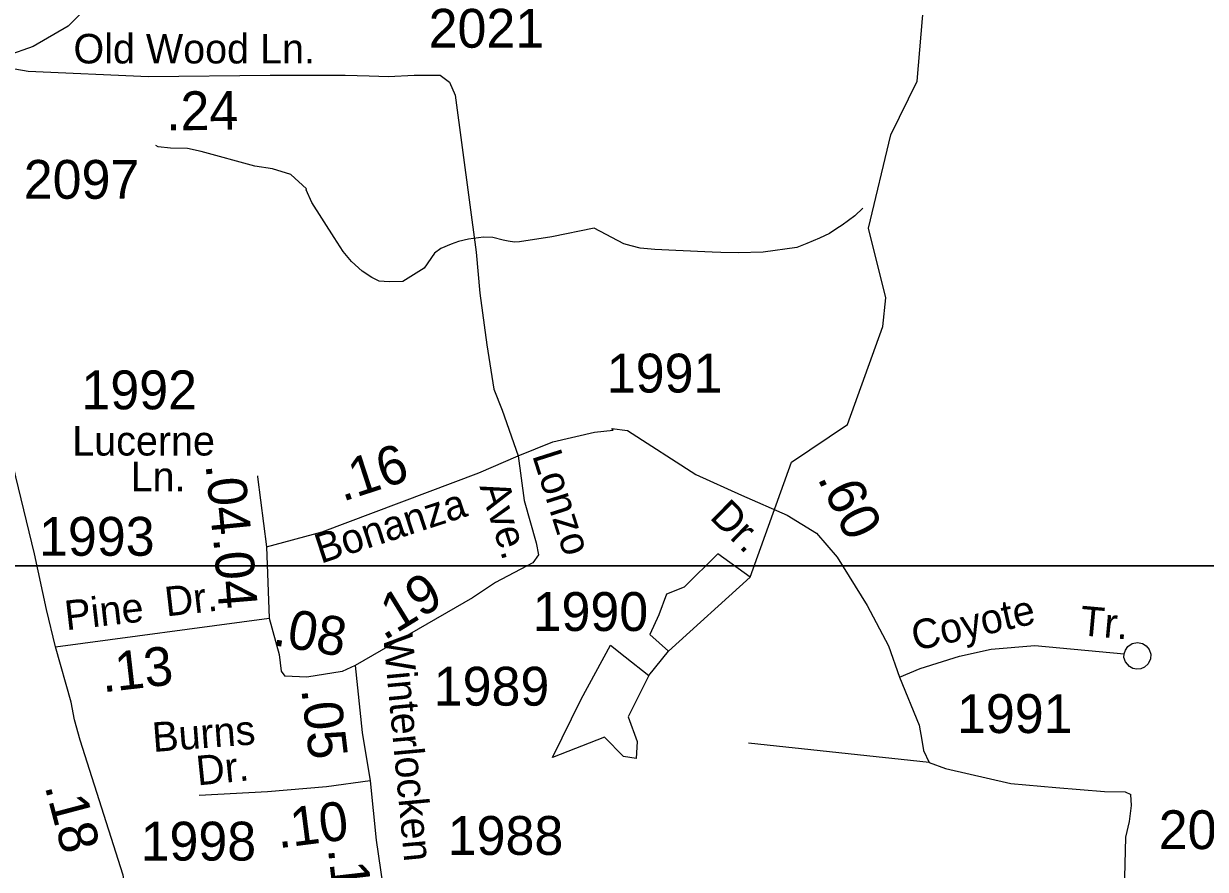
# Model space of a CAD drawing. Extents: x 1473865 to 1648260, y 639067 to 773536.
# Drawn here: x 1554681 to 1558482, y 721140 to 723861 of the extents above; entities that cross this region are included whole.
import ezdxf

# ---------------------------------------------------------------- set-up
doc = ezdxf.new("R2010")
doc.units = 0
for name, color, linetype in [('Exist Hydrographic Creek Single Shore', 7, 'Continuous'), ('Exist Hydrographic Misc Water Feature', 7, 'Continuous'), ('Exist Hydrographic Pond Under 1500 Sq Ft', 7, 'Continuous'), ('Exist Road Non-System Type 51', 7, 'Continuous'), ('Exist Road Non-System Type 51 Label', 7, 'Continuous'), ('Exist Road Primary US Attributed', 7, 'Continuous'), ('Exist Road Primary US Mileage Hundredths English Label', 7, 'Continuous'), ('Exist Road Secondary Mileage Hundredths English Label', 7, 'Continuous'), ('Exist Road Secondary Type 51 Attributed', 7, 'Continuous'), ('Exist Road Secondary Type 51 Label', 7, 'Continuous'), ('Exist Road Secondary Type 51 Number Label', 7, 'Continuous'), ('Map Preparation Inset Cut Line', 7, 'Continuous')]:
    doc.layers.add(name, color=color, linetype=linetype)

msp = doc.modelspace()

# ---------------------------------------------------------------- linework, layer by layer
at = {"layer": 'Exist Hydrographic Creek Single Shore'}
msp.add_lwpolyline([(1557454.1, 722978.4), (1557398.2, 723202.8), (1557470.1, 723503.3), (1557555.1, 723675.6), (1557576.1, 723927.9)], dxfattribs=at)
at = {"layer": 'Exist Hydrographic Misc Water Feature'}
for points in [[(1557380.6, 723267.1), (1557354.1, 723242.2), (1557313.3, 723212.6), (1557297, 723201.5), (1557272.7, 723185.6), (1557240.4, 723170.7), (1557200, 723153.4), (1557167.8, 723140.1), (1557059.3, 723125.9), (1556979.3, 723123.4), (1556923.3, 723124.5), (1556895.2, 723125.1), (1556779.2, 723130.7), (1556711.3, 723134.6), (1556663.5, 723138.8), (1556635.5, 723146), (1556611.6, 723152.2), (1556515.8, 723202.6), (1556380.1, 723174.9), (1556275.7, 723159), (1556259.5, 723157.6), (1556239.6, 723160.5), (1556223.7, 723164.1), (1556189.8, 723173), (1556159.8, 723173.6), (1556111.6, 723167.2), (1556079.6, 723159.6), (1556055.5, 723151.1), (1556023, 723137), (1556002.7, 723121.8), (1555969.6, 723074.1), (1555900.6, 723031.1), (1555856.7, 723030.4), (1555824.7, 723032.7), (1555800.9, 723043.8), (1555769.3, 723064.1), (1555735.9, 723095.2), (1555708.6, 723127.8), (1555679.6, 723172.7), (1555608, 723285.7), (1555590, 723326.3), (1555591, 723329.5), (1555539.9, 723375.7), (1555481.4, 723393.3), (1555424.5, 723402.7), (1555251.4, 723449.6), (1555207.6, 723458.8), (1555153.4, 723459.8), (1555113.6, 723464.8), (1555105.9, 723469)], [(1556692.2, 721763.1), (1556755.5, 721842.3), (1557018.2, 722079.9), (1557150.9, 722449.6), (1557331.1, 722570.6), (1557444.2, 722886.7), (1557454.1, 722978.4)], [(1557018.2, 722079.9), (1556913.5, 722155), (1556805.9, 722047.3), (1556748.9, 722025.1), (1556723.6, 721958.6), (1556695.1, 721895.2), (1556755.5, 721842.3)]]:
    msp.add_lwpolyline(points, dxfattribs=at)
at = {"layer": 'Exist Hydrographic Pond Under 1500 Sq Ft'}
msp.add_lwpolyline([(1556692.2, 721763.1), (1556625.7, 721630.1), (1556654.2, 721550.9), (1556651, 721497), (1556609.9, 721503.4), (1556549.1, 721565.5), (1556382.1, 721500), (1556473.8, 721687.1), (1556568.7, 721861.3), (1556616.2, 721823.3), (1556692.2, 721763.1)], dxfattribs=at)
at = {"layer": 'Exist Road Non-System Type 51'}
msp.add_line((1557593.8, 721483.5), (1557012.3, 721545.9), dxfattribs=at)
for points in [[(1555792.4, 723692.6), (1555854.4, 723690.9), (1555937.3, 723694.7), (1556020.1, 723694.7), (1556050.2, 723672.1), (1556069.1, 723630.6), (1556136.8, 723125.6), (1556148.1, 722993.7), (1556170.7, 722827.9), (1556193.3, 722684.7), (1556219.7, 722616.9), (1556271.9, 722470.2)], [(1557498.4, 721758.7), (1557564.6, 721786.2), (1557691, 721825.3), (1557793.1, 721848.6), (1557933.4, 721859.6), (1558221.4, 721833.6)], [(1558221.4, 721833.6), (1558224.7, 721845.3), (1558233.1, 721857.3), (1558247.1, 721866.9), (1558264.2, 721870.1), (1558279.4, 721867), (1558292.2, 721858.9), (1558301.4, 721846.9), (1558306.5, 721832.2), (1558305.8, 721816.8), (1558297.8, 721800.6), (1558286.6, 721790.4), (1558274.9, 721785.4), (1558262.1, 721783.7), (1558249.3, 721786), (1558238.2, 721792), (1558224.7, 721807.7), (1558220.4, 721822), (1558221.4, 721833.6)]]:
    msp.add_lwpolyline(points, dxfattribs=at)
at = {"layer": 'Exist Road Primary US Attributed'}
for points in [[(1554782.8, 721855.5), (1554754.2, 721976.4), (1554716, 722154.5), (1554655.6, 722402.6), (1554575, 722763.6), (1554528.5, 722970.7), (1554471.3, 723202.9), (1554407.7, 723471.2), (1554360, 723700.2)], [(1555032.5, 720944.5), (1555000.5, 721120.9), (1554862.2, 721555.7), (1554844.8, 721621.4), (1554833.6, 721678.2), (1554782.8, 721855.5)]]:
    msp.add_lwpolyline(points, dxfattribs=at)
at = {"layer": 'Exist Road Secondary Type 51 Attributed'}
for p in [(1555461.5, 722177.6), (1554782.8, 721855.5)]:
    msp.add_line(p, (1555471, 721948.5), dxfattribs=at)
for points in [[(1555456, 724637), (1555383.4, 724543.2), (1555313.5, 724441.4), (1555249.9, 724365), (1555138.7, 724234.6), (1555097.4, 724151.9), (1555017.9, 724059.6), (1554970.2, 724002.9), (1554959.8, 723990.6), (1554897.2, 723926), (1554824.1, 723852.9), (1554711.4, 723787.5), (1554627, 723757.5), (1554546.9, 723733.4)], [(1554546.9, 723733.4), (1554695, 723708.2), (1555082.4, 723690.9), (1555474.1, 723694.7), (1555715.1, 723694.7), (1555792.4, 723692.6)], [(1556271.9, 722470.2), (1556383.2, 722514.8), (1556516.6, 722546.6), (1556577, 722552.9), (1556572.8, 722558.3), (1556622.9, 722551.9), (1556843.6, 722409.8), (1556990.2, 722343.4), (1557136.8, 722279.7), (1557230.9, 722221.5), (1557297.3, 722144), (1557394.1, 721988.9), (1557463.3, 721858.8), (1557498.4, 721758.7), (1557561.9, 721604), (1557570.2, 721555.4), (1557575.9, 721522.7), (1557593.8, 721483.5), (1557646, 721464), (1557856.2, 721415.7), (1558001.4, 721403.6), (1558157.7, 721390.8), (1558223.8, 721389.4), (1558242.3, 721380.5)], [(1555461.5, 722177.6), (1555640.6, 722226.3), (1556144.8, 722416.1), (1556271.9, 722470.2)], [(1556271.9, 722470.2), (1556291, 722327.1), (1556329.1, 722190.3), (1556336.7, 722151.6)], [(1555432.6, 722406.3), (1555433, 722402.3), (1555461.5, 722177.6)], [(1556336.7, 722151.6), (1556318.5, 722125.6), (1556198.7, 722063), (1556124.3, 722013.4), (1555747.5, 721795.9)], [(1555471, 721948.5), (1555502.8, 721830.8), (1555509.2, 721777.8), (1555521.1, 721761.7)], [(1555747.5, 721795.9), (1555705.6, 721776), (1555591.4, 721758.7), (1555521.1, 721761.7)], [(1555747.5, 721795.9), (1555769.9, 721580.7), (1555795.3, 721424.8)], [(1555795.3, 721424.8), (1555655.4, 721405.7), (1555464.7, 721389.8), (1555245.4, 721377.1)], [(1555795.3, 721424.8), (1555814.4, 721233.9), (1555843, 721043.1), (1555865.2, 720852.2), (1555881.1, 720728.1)], [(1558214.2, 720796.2), (1558223.1, 721113.2), (1558226.4, 721243.7), (1558238, 721293.9), (1558244, 721345.3), (1558242.3, 721380.5)]]:
    msp.add_lwpolyline(points, dxfattribs=at)
at = {"layer": 'Map Preparation Inset Cut Line'}
for points in [[(1569802.7, 722115.9), (1550195.5, 722115.9), (1550195.5, 737846.4), (1569802.7, 737846.4), (1569802.7, 722115.9)], [(1530807.2, 678673.7), (1530807.2, 722115.9), (1605695.7, 722115.9), (1605695.7, 695030), (1593323.3, 695030), (1593323.3, 678673.7), (1530807.2, 678673.7)]]:
    msp.add_lwpolyline(points, dxfattribs=at)

# ---------------------------------------------------------------- texts
at = {"layer": 'Exist Road Non-System Type 51 Label'}
for s, rotation, p in [('Coyote', 12.879, (1557548.8, 721842.4)), ('Tr.', 354.8351, (1558076, 721893.5))]:
    msp.add_text(s, height=95, rotation=rotation, dxfattribs=at).set_placement(p)
at = {"layer": 'Exist Road Primary US Mileage Hundredths English Label'}
msp.add_text('.18', height=125, rotation=284.8564, dxfattribs=at).set_placement((1554747.8, 721407.6))
at = {"layer": 'Exist Road Secondary Mileage Hundredths English Label'}
for s, rotation, p in [('.24', 0.5512, (1555139.4, 723517.2)), ('.16', 18.0101, (1555706.6, 722322.3)), ('.04', 275.7191, (1555265.6, 722442)), ('.60', 295.8081, (1557232.9, 722398.8)), ('.04', 274.6992, (1555290.5, 722205.6)), ('.19', 31.5747, (1555840.2, 721874.3)), ('.08', 350.5041, (1555478.2, 721861.8)), ('.13', 6.5192, (1554935.5, 721709.1)), ('.05', 276.7345, (1555573.5, 721719.5)), ('.10', 7.3123, (1555500.4, 721207.5)), ('.13', 276.5202, (1555659.4, 721205.8))]:
    msp.add_text(s, height=125, rotation=rotation, dxfattribs=at).set_placement(p)
at = {"layer": 'Exist Road Secondary Type 51 Label'}
for s, p in [('Old Wood Ln.', (1554841, 723732.7)), ('Lucerne', (1554837.1, 722471.2)), ('Ln.', (1555024.9, 722356.2))]:
    msp.add_text(s, height=95, dxfattribs=at).set_placement(p)
for s, rotation, p in [('Lonzo', 287.6427, (1556316, 722471.8)), ('Ave.', 287.6427, (1556146.7, 722372)), ('Bonanza', 18.0101, (1555636.5, 722122.8)), ('Dr.', 315.3776, (1556884.2, 722270.4)), ('Dr.', 6.5192, (1555140, 721953.3)), ('Pine', 6.5192, (1554818, 721909)), ('Winterlocken', 275.3488, (1555837, 721893)), ('Burns', 4.3591, (1555097.8, 721517.3)), ('Dr.', 5.7285, (1555240.5, 721409.6))]:
    msp.add_text(s, height=95, rotation=rotation, dxfattribs=at).set_placement(p)
at = {"layer": 'Exist Road Secondary Type 51 Number Label'}
for s, p in [('2021', (1555983.4, 723783.3)), ('2097', (1554681.1, 723297.2)), ('1991', (1556556.7, 722674)), ('1992', (1554866.6, 722620)), ('1993', (1554730.2, 722148.8)), ('1990', (1556317.9, 721906.8)), ('1989', (1555999.9, 721666.6)), ('1991', (1557683.1, 721578.5)), ('2033', (1558332.1, 721204.9)), ('1998', (1555056.9, 721168.2)), ('1988', (1556044.9, 721186.4))]:
    msp.add_text(s, height=125, dxfattribs=at).set_placement(p)

doc.saveas('drawing.dxf')
